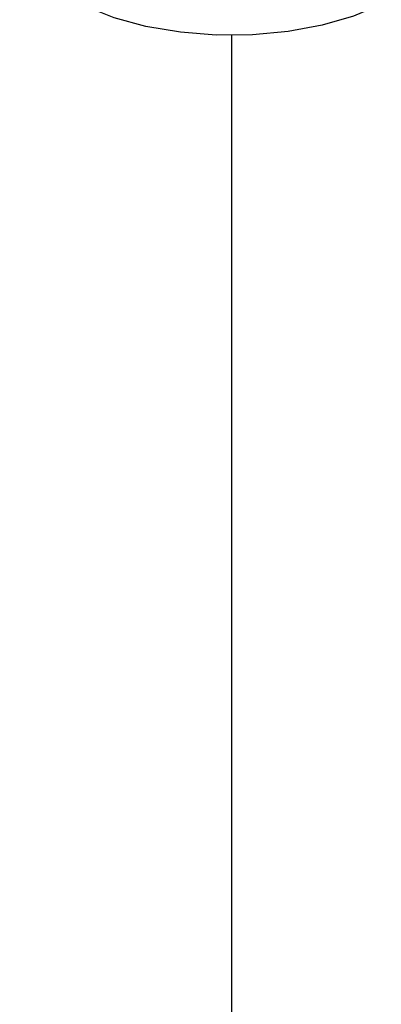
# Paper-space layout '005_EXP_CORICANT_PE_DRAWING_3_1' of a CAD drawing. Header units: millimetres. Extents: x 6 to 413, y 7 to 290.
# Tile 302 of 362: x 198.343 to 198.696, y 271.651 to 272.612. Entities that reach past the tile are written whole.
import ezdxf

# ---------------------------------------------------------------- set-up
doc = ezdxf.new("R2010")
doc.units = ezdxf.units.MM
doc.header["$LTSCALE"] = 23.1
doc.linetypes.add('DASHED', pattern=[0.2, 0.1, -0.1])
doc.layers.add('000_OFFSET-LINES', color=7, linetype='CONTINUOUS')
doc.layers.add('124100000694A_M3X4P5_C_NI_BL37', color=7, linetype='CONTINUOUS')

# ---------------------------------------------------------------- blocks, each defined once
blk = doc.blocks.new('124100000694A_M3X4P5_C_NI_BL37', base_point=(198.54951, 273.10271))
at = {"layer": '124100000694A_M3X4P5_C_NI_BL37', "color": 7, "linetype": 'Continuous'}
blk.add_lwpolyline([(198.69589, 272.62717), (198.66878, 272.61576), (198.63818, 272.60683), (198.60498, 272.60064), (198.57016, 272.59737), (198.53473, 272.59712), (198.49974, 272.59989), (198.4662, 272.60561), (198.43511, 272.6141), (198.40736, 272.62512), (198.38378, 272.63834), (198.36506, 272.65338), (198.35174, 272.6698), (198.34422, 272.68711), (198.34295, 272.69701)], dxfattribs=at)

psp = doc.layouts.new('005_EXP_CORICANT_PE_DRAWING_3_1')

# ---------------------------------------------------------------- linework, layer by layer
at = {"layer": '000_OFFSET-LINES', "color": 4, "linetype": 'DASHED'}
psp.add_line((198.54951, 272.59723), (198.54951, 259.69986), dxfattribs=at)

# ---------------------------------------------------------------- block references
at = {"layer": '124100000694A_M3X4P5_C_NI_BL37'}
psp.add_blockref('124100000694A_M3X4P5_C_NI_BL37', (198.54951, 273.10271), dxfattribs=at)

doc.saveas('drawing.dxf')
